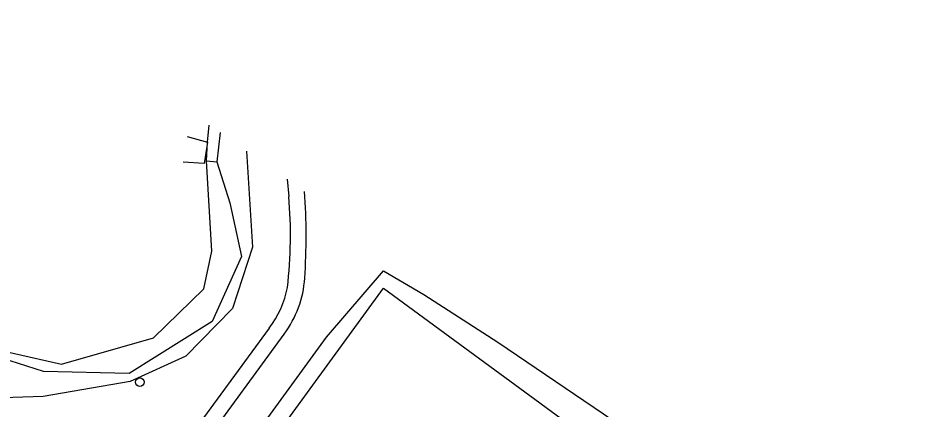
# Model space of a CAD drawing. Extents: x 163427 to 164190, y 380331 to 381641.
# Drawn here: x 163847.7 to 163951.8, y 381578 to 381623.3 of the extents above; entities that cross this region are included whole.
import ezdxf

# ---------------------------------------------------------------- set-up
doc = ezdxf.new("R2010")
doc.units = 0
for name, color, linetype in [('IMGEO_Boom', 7, 'Continuous'), ('IMGEO_Groenvoorziening', 7, 'Continuous'), ('IMGEO_Hek', 7, 'Continuous'), ('IMGEO_Meer_plas_ven_vijver', 7, 'Continuous'), ('IMGEO_Voetpad_halfverhard', 7, 'Continuous'), ('IMGEO_Voetpad_open', 7, 'Continuous')]:
    doc.layers.add(name, color=color, linetype=linetype)

msp = doc.modelspace()

# ---------------------------------------------------------------- linework, layer by layer
at = {"layer": 'IMGEO_Boom'}
msp.add_circle((163861.78, 381581.11), 0.489, dxfattribs=at)
at = {"layer": 'IMGEO_Groenvoorziening'}
for points in [[(163874.15, 381607.87), (163874.83, 381596.72), (163872.53, 381589.62), (163867.12, 381584.1), (163860.68, 381581.19), (163850.6, 381579.44), (163844.69, 381579.24), (163839.76, 381580.14), (163837.93, 381581.38), (163834.8, 381584.13)], [(163870.72, 381606.63), (163872.22, 381601.86), (163873.58, 381595.64), (163870.18, 381588.15), (163860.55, 381582.12), (163850.62, 381582.36), (163846.78, 381583.58), (163842.7, 381583.87), (163834.8, 381584.13)], [(163871.07, 381569.33), (163883.4, 381586.3), (163890.02, 381593.98), (163894.69, 381591.26), (163903.25, 381585.72), (163915.5, 381577.45), (163930.68, 381566.94), (163942.74, 381557.8), (163951.4, 381550.89), (163961.32, 381542.24), (163971.14, 381530.56), (163977.76, 381522.59), (163986.42, 381526.58), (163992.18, 381523.94)], [(163873.01, 381568.68), (163889.99, 381591.98), (163951.02, 381547.25), (163954.15, 381543.1)]]:
    msp.add_lwpolyline(points, dxfattribs=at)
at = {"layer": 'IMGEO_Hek'}
for points in [[(163869.63, 381608.91), (163869.23, 381606.43), (163866.79, 381606.58)], [(163867.25, 381609.55), (163869.63, 381608.91)], [(163873.01, 381568.68), (163889.99, 381591.98), (163951.02, 381547.25), (163973.82, 381516.96)]]:
    msp.add_lwpolyline(points, dxfattribs=at)
at = {"layer": 'IMGEO_Meer_plas_ven_vijver'}
msp.add_lwpolyline([(163749.86, 381611.22), (163773.64, 381621.6), (163785.56, 381623.28), (163795.6, 381620.58), (163825.55, 381595.69), (163823.64, 381592.81), (163825.37, 381591.05), (163828.82, 381593.11), (163841.8, 381585.66), (163852.7, 381583.18), (163863.35, 381586.23), (163869.2, 381591.91), (163870.14, 381596.28), (163869.52, 381606.75)], dxfattribs=at)
at = {"layer": 'IMGEO_Voetpad_halfverhard'}
for points in [[(163878.84, 381604.6), (163879.05, 381602.61)], [(163876.78, 381587.35), (163867.17, 381574.25)], [(163868.46, 381572.94), (163878.51, 381586.67)]]:
    msp.add_lwpolyline(points, dxfattribs=at)
for centre, radius, start, end in [((163825.9, 381598.16), 53.33, 353.4585, 4.7894), ((163809.25, 381597.98), 71.8, 356.1369, 4.1585), ((163868.58, 381594), 12.34, 323.5905, 356.0558), ((163867.45, 381594.34), 11.66, 323.1682, 348.8552)]:
    msp.add_arc(centre, radius, start, end, dxfattribs=at)
at = {"layer": 'IMGEO_Voetpad_open'}
for points in [[(163869.52, 381606.75), (163869.63, 381608.91), (163869.82, 381610.88)], [(163871.08, 381610.01), (163870.72, 381606.63)], [(163869.52, 381606.75), (163870.72, 381606.63)]]:
    msp.add_lwpolyline(points, dxfattribs=at)

doc.saveas('drawing.dxf')
